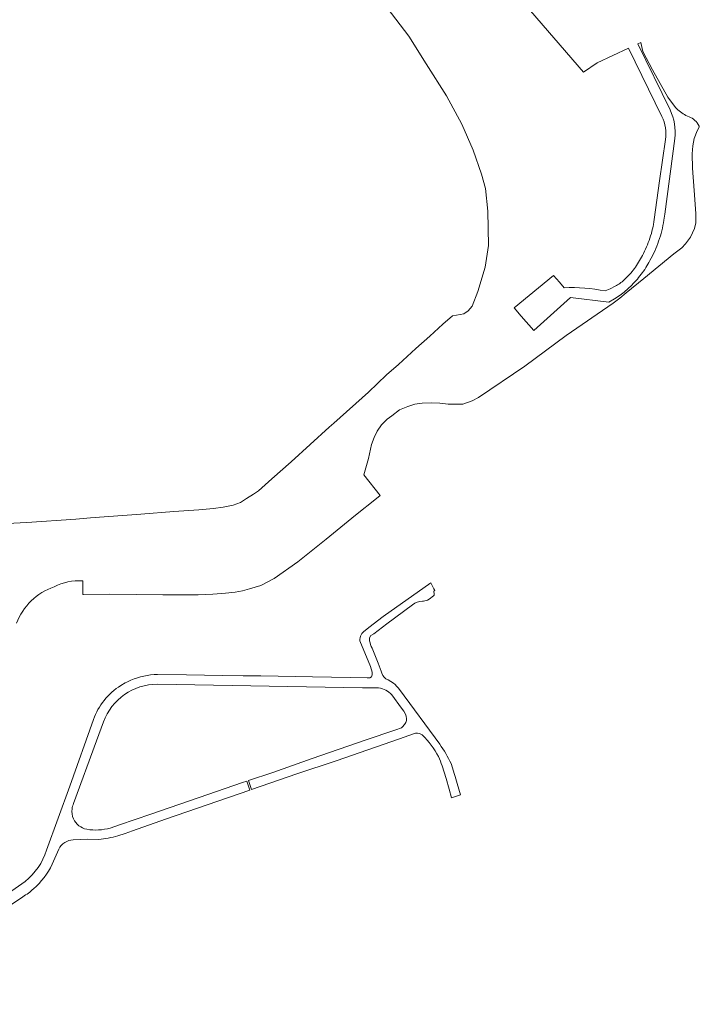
# Model space of a CAD drawing. Extents: x 184422 to 188298, y 343471 to 350189.
# Tile 512 of 513: x 187876 to 188141, y 349407 to 349790. Entities that reach past the tile are written whole.
import ezdxf

# ---------------------------------------------------------------- set-up
doc = ezdxf.new("R2010")
doc.units = 0
doc.layers.add('B-WA-GR-GRAS-GV', color=252, linetype='Continuous', lineweight=13)
doc.layers.add('B-WA-VH-VERHARDING_GESLOTEN-GV', color=252, linetype='Continuous', lineweight=18)

msp = doc.modelspace()

# ---------------------------------------------------------------- linework, layer by layer
at = {"layer": 'B-WA-GR-GRAS-GV', "flags": 128}
for points in [[(188126.156, 349752.584), (188113.208, 349779.127), (188100.983, 349773.468), (188095.631, 349769.795), (188042.847, 349831.12)], [(188126.156, 349752.584), (188113.208, 349779.127), (188100.983, 349773.468), (188095.631, 349769.795), (188042.847, 349831.12)], [(188126.156, 349752.584), (188113.208, 349779.127), (188100.983, 349773.468), (188095.631, 349769.795), (188042.847, 349831.12)], [(188019.29, 349794.817), (188027.639, 349783.868), (188034.48, 349773.029), (188042.291, 349760.592), (188048.255, 349749.493), (188052.751, 349739.36), (188056.009, 349730.019), (188057.546, 349724.456), (188058.436, 349715.645), (188058.675, 349702.302), (188057.355, 349693.814), (188054.572, 349684.357), (188052.268, 349678.706), (188050.717, 349676.787), (188049.03, 349675.742), (188044.767, 349674.89), (188044.606, 349674.858), (188040.859, 349671.632), (188035.804, 349666.962), (188030.397, 349662.209), (188023.674, 349655.966), (188019.028, 349651.868), (188011.918, 349645.127), (187998.448, 349633.156), (187996.704, 349631.563), (187981.828, 349617.984), (187974.377, 349611.477), (187969.111, 349606.794), (187967.248, 349605.392), (187964.548, 349603.762), (187962.119, 349602.224), (187959.347, 349601.176), (187955.437, 349600.346), (187951.662, 349599.896), (187945.892, 349599.36), (187936.234, 349598.668), (187923.309, 349597.684), (187903.787, 349596.249), (187898.117, 349595.655), (187879.036, 349594.402), (187866.092, 349593.751)], [(188019.29, 349794.817), (188027.639, 349783.868), (188034.48, 349773.029), (188042.291, 349760.592), (188048.255, 349749.493), (188052.751, 349739.36), (188056.009, 349730.019), (188057.546, 349724.456), (188058.436, 349715.645), (188058.675, 349702.302), (188057.355, 349693.814), (188054.572, 349684.357), (188052.268, 349678.706), (188050.717, 349676.787), (188049.03, 349675.742), (188044.767, 349674.89), (188044.606, 349674.858), (188040.859, 349671.632), (188035.804, 349666.962), (188030.397, 349662.209), (188023.674, 349655.966), (188019.028, 349651.868), (188011.918, 349645.127), (187998.448, 349633.156), (187996.704, 349631.563), (187981.828, 349617.984), (187974.377, 349611.477), (187969.111, 349606.794), (187967.248, 349605.392), (187964.548, 349603.762), (187962.119, 349602.224), (187959.347, 349601.176), (187955.437, 349600.346), (187951.662, 349599.896), (187945.892, 349599.36), (187936.234, 349598.668), (187923.309, 349597.684), (187903.787, 349596.249), (187898.117, 349595.655), (187879.036, 349594.402), (187866.092, 349593.751)], [(188019.29, 349794.817), (188027.639, 349783.868), (188034.48, 349773.029), (188042.291, 349760.592), (188048.255, 349749.493), (188052.751, 349739.36), (188056.009, 349730.019), (188057.546, 349724.456), (188058.436, 349715.645), (188058.675, 349702.302), (188057.355, 349693.814), (188054.572, 349684.357), (188052.268, 349678.706), (188050.717, 349676.787), (188049.03, 349675.742), (188044.767, 349674.89), (188044.606, 349674.858), (188040.859, 349671.632), (188035.804, 349666.962), (188030.397, 349662.209), (188023.674, 349655.966), (188019.028, 349651.868), (188011.918, 349645.127), (187998.448, 349633.156), (187996.704, 349631.563), (187981.828, 349617.984), (187974.377, 349611.477), (187969.111, 349606.794), (187967.248, 349605.392), (187964.548, 349603.762), (187962.119, 349602.224), (187959.347, 349601.176), (187955.437, 349600.346), (187951.662, 349599.896), (187945.892, 349599.36), (187936.234, 349598.668), (187923.309, 349597.684), (187903.787, 349596.249), (187898.117, 349595.655), (187879.036, 349594.402), (187866.092, 349593.751)], [(188131.504, 349756.05), (188128.475, 349760.095), (188122.471, 349770.676), (188118.801, 349777.862), (188117.92, 349781.308), (188116.786, 349780.783), (188129.362, 349755.07)], [(188131.504, 349756.05), (188128.475, 349760.095), (188122.471, 349770.676), (188118.801, 349777.862), (188117.92, 349781.308), (188116.786, 349780.783), (188129.362, 349755.07)], [(188131.504, 349756.05), (188128.475, 349760.095), (188122.471, 349770.676), (188118.801, 349777.862), (188117.92, 349781.308), (188116.786, 349780.783), (188129.362, 349755.07)], [(187900.726, 349571.652), (187900.762, 349568.171), (187900.809, 349566.364), (187901.008, 349566.366), (187911.112, 349566.452), (187931.938, 349566.305), (187939.431, 349566.188), (187945.719, 349566.286), (187951.361, 349566.537), (187956.339, 349566.905), (187960.073, 349567.262), (187962.993, 349567.867), (187965.617, 349568.548), (187970.13, 349569.942), (187975.224, 349572.602), (187984.436, 349579.083), (187995.448, 349587.914), (188006.873, 349597.268), (188015.076, 349603.788), (188016.487, 349604.871), (188010.188, 349613.01), (188011.946, 349619.282), (188013.145, 349624.78), (188014.163, 349627.508), (188015.373, 349630.025), (188017.062, 349632.484), (188019.238, 349634.602), (188021.024, 349636.007), (188024.076, 349638.236), (188027.263, 349639.6), (188030.068, 349640.502), (188032.89, 349640.953), (188036.444, 349641.019), (188039.734, 349640.864), (188042.971, 349640.532), (188048.649, 349640.565), (188052.29, 349641.738), (188054.853, 349643.058), (188072.855, 349655.248), (188088.92, 349667.244), (188107.179, 349679.87), (188109.806, 349681.805), (188112.256, 349683.817), (188119.098, 349689.437), (188130.864, 349699.103), (188133.881, 349701.343), (188135.341, 349703), (188137.288, 349705.579), (188138.862, 349708.902), (188139.361, 349711.169), (188139.39, 349714.711), (188138.713, 349723.678), (188138.054, 349732.406), (188137.964, 349737.965), (188138.156, 349741.097), (188138.768, 349743.969), (188139.846, 349746.893), (188140.715, 349748.372)], [(187900.726, 349571.652), (187900.762, 349568.171), (187900.809, 349566.364), (187901.008, 349566.366), (187911.112, 349566.452), (187931.938, 349566.305), (187939.431, 349566.188), (187945.719, 349566.286), (187951.361, 349566.537), (187956.339, 349566.905), (187960.073, 349567.262), (187962.993, 349567.867), (187965.617, 349568.548), (187970.13, 349569.942), (187975.224, 349572.602), (187984.436, 349579.083), (187995.448, 349587.914), (188006.873, 349597.268), (188015.076, 349603.788), (188016.487, 349604.871), (188010.188, 349613.01), (188011.946, 349619.282), (188013.145, 349624.78), (188014.163, 349627.508), (188015.373, 349630.025), (188017.062, 349632.484), (188019.238, 349634.602), (188021.024, 349636.007), (188024.076, 349638.236), (188027.263, 349639.6), (188030.068, 349640.502), (188032.89, 349640.953), (188036.444, 349641.019), (188039.734, 349640.864), (188042.971, 349640.532), (188048.649, 349640.565), (188052.29, 349641.738), (188054.853, 349643.058), (188072.855, 349655.248), (188088.92, 349667.244), (188107.179, 349679.87), (188109.806, 349681.805), (188112.256, 349683.817), (188119.098, 349689.437), (188130.864, 349699.103), (188133.881, 349701.343), (188135.341, 349703), (188137.288, 349705.579), (188138.862, 349708.902), (188139.361, 349711.169), (188139.39, 349714.711), (188138.713, 349723.678), (188138.054, 349732.406), (188137.964, 349737.965), (188138.156, 349741.097), (188138.768, 349743.969), (188139.846, 349746.893), (188140.715, 349748.372)], [(187900.726, 349571.652), (187900.762, 349568.171), (187900.809, 349566.364), (187901.008, 349566.366), (187911.112, 349566.452), (187931.938, 349566.305), (187939.431, 349566.188), (187945.719, 349566.286), (187951.361, 349566.537), (187956.339, 349566.905), (187960.073, 349567.262), (187962.993, 349567.867), (187965.617, 349568.548), (187970.13, 349569.942), (187975.224, 349572.602), (187984.436, 349579.083), (187995.448, 349587.914), (188006.873, 349597.268), (188015.076, 349603.788), (188016.487, 349604.871), (188010.188, 349613.01), (188011.946, 349619.282), (188013.145, 349624.78), (188014.163, 349627.508), (188015.373, 349630.025), (188017.062, 349632.484), (188019.238, 349634.602), (188021.024, 349636.007), (188024.076, 349638.236), (188027.263, 349639.6), (188030.068, 349640.502), (188032.89, 349640.953), (188036.444, 349641.019), (188039.734, 349640.864), (188042.971, 349640.532), (188048.649, 349640.565), (188052.29, 349641.738), (188054.853, 349643.058), (188072.855, 349655.248), (188088.92, 349667.244), (188107.179, 349679.87), (188109.806, 349681.805), (188112.256, 349683.817), (188119.098, 349689.437), (188130.864, 349699.103), (188133.881, 349701.343), (188135.341, 349703), (188137.288, 349705.579), (188138.862, 349708.902), (188139.361, 349711.169), (188139.39, 349714.711), (188138.713, 349723.678), (188138.054, 349732.406), (188137.964, 349737.965), (188138.156, 349741.097), (188138.768, 349743.969), (188139.846, 349746.893), (188140.715, 349748.372)], [(188140.726, 349748.709), (188139.931, 349750.11)], [(188140.726, 349748.709), (188139.931, 349750.11)], [(188140.726, 349748.709), (188139.931, 349750.11)], [(188131.178, 349743.997), (188127.349, 349714.563), (188126.965, 349712.098)], [(188131.178, 349743.997), (188127.349, 349714.563), (188126.965, 349712.098)], [(188131.178, 349743.997), (188127.349, 349714.563), (188126.965, 349712.098)], [(188123.225, 349712.364), (188125.283, 349727.464), (188127.58, 349743.522)], [(188123.225, 349712.364), (188125.283, 349727.464), (188127.58, 349743.522)], [(188123.225, 349712.364), (188125.283, 349727.464), (188127.58, 349743.522)], [(188109.905, 349683.003), (188107.728, 349681.561), (188105.463, 349680.262), (188090.541, 349682.014), (188076.312, 349669.203), (188071.346, 349674.734), (188068.637, 349677.979), (188083.924, 349690.643), (188086.292, 349687.97), (188088.072, 349685.87)], [(188109.905, 349683.003), (188107.728, 349681.561), (188105.463, 349680.262), (188090.541, 349682.014), (188076.312, 349669.203), (188071.346, 349674.734), (188068.637, 349677.979), (188083.924, 349690.643), (188086.292, 349687.97), (188088.072, 349685.87)], [(188109.905, 349683.003), (188107.728, 349681.561), (188105.463, 349680.262), (188090.541, 349682.014), (188076.312, 349669.203), (188071.346, 349674.734), (188068.637, 349677.979), (188083.924, 349690.643), (188086.292, 349687.97), (188088.072, 349685.87)], [(188104.087, 349684.592), (188106.072, 349685.419), (188107.989, 349686.395)], [(188104.087, 349684.592), (188106.072, 349685.419), (188107.989, 349686.395)], [(188104.087, 349684.592), (188106.072, 349685.419), (188107.989, 349686.395)]]:
    msp.add_lwpolyline(points, dxfattribs=at)
at = {"layer": 'B-WA-GR-GRAS-GV'}
for points in [[(188135.534, 349752.95, -0.0924572), (188131.504, 349756.05)], [(188135.534, 349752.95, -0.0924572), (188131.504, 349756.05)], [(188135.534, 349752.95, -0.0924572), (188131.504, 349756.05)], [(188127.58, 349743.522, 0.1500822), (188126.156, 349752.584)], [(188127.58, 349743.522, 0.1500822), (188126.156, 349752.584)], [(188127.58, 349743.522, 0.1500822), (188126.156, 349752.584)], [(188129.362, 349755.07, -0.1472002), (188131.178, 349743.997)], [(188129.362, 349755.07, -0.1472002), (188131.178, 349743.997)], [(188129.362, 349755.07, -0.1472002), (188131.178, 349743.997)], [(188139.931, 349750.11, 0.1336276), (188135.534, 349752.95)], [(188139.931, 349750.11, 0.1336276), (188135.534, 349752.95)], [(188139.931, 349750.11, 0.1336276), (188135.534, 349752.95)], [(188140.715, 349748.372, 0.0086031), (188140.726, 349748.709)], [(188140.715, 349748.372, 0.0086031), (188140.726, 349748.709)], [(188140.715, 349748.372, 0.0086031), (188140.726, 349748.709)], [(188121.505, 349705.173, 0.0470081), (188123.225, 349712.364)], [(188121.505, 349705.173, 0.0470081), (188123.225, 349712.364)], [(188121.505, 349705.173, 0.0470081), (188123.225, 349712.364)], [(188126.965, 349712.098, -0.0475175), (188124.907, 349704.021)], [(188126.965, 349712.098, -0.0475175), (188124.907, 349704.021)], [(188126.965, 349712.098, -0.0475175), (188124.907, 349704.021)], [(188118.593, 349698.377, 0.0382894), (188121.505, 349705.173)], [(188118.593, 349698.377, 0.0382894), (188121.505, 349705.173)], [(188118.593, 349698.377, 0.0382894), (188121.505, 349705.173)], [(188124.907, 349704.021, -0.0365244), (188121.527, 349696.403)], [(188124.907, 349704.021, -0.0365244), (188121.527, 349696.403)], [(188124.907, 349704.021, -0.0365244), (188121.527, 349696.403)], [(188115.475, 349693.309, 0.0351654), (188118.593, 349698.377)], [(188115.475, 349693.309, 0.0351654), (188118.593, 349698.377)], [(188115.475, 349693.309, 0.0351654), (188118.593, 349698.377)], [(188121.527, 349696.403, -0.0404719), (188118.106, 349691.082)], [(188121.527, 349696.403, -0.0404719), (188118.106, 349691.082)], [(188121.527, 349696.403, -0.0404719), (188118.106, 349691.082)], [(188111.493, 349688.886, 0.0553155), (188115.475, 349693.309)], [(188111.493, 349688.886, 0.0553155), (188115.475, 349693.309)], [(188111.493, 349688.886, 0.0553155), (188115.475, 349693.309)], [(188118.106, 349691.082, -0.0365071), (188113.913, 349686.345)], [(188118.106, 349691.082, -0.0365071), (188113.913, 349686.345)], [(188118.106, 349691.082, -0.0365071), (188113.913, 349686.345)], [(188107.989, 349686.395, 0.0545385), (188111.493, 349688.886)], [(188107.989, 349686.395, 0.0545385), (188111.493, 349688.886)], [(188107.989, 349686.395, 0.0545385), (188111.493, 349688.886)], [(188113.913, 349686.345, -0.0394524), (188109.905, 349683.003)], [(188113.913, 349686.345, -0.0394524), (188109.905, 349683.003)], [(188113.913, 349686.345, -0.0394524), (188109.905, 349683.003)], [(188088.072, 349685.87, -0.058819), (188104.087, 349684.592)], [(188088.072, 349685.87, -0.058819), (188104.087, 349684.592)], [(188088.072, 349685.87, -0.058819), (188104.087, 349684.592)], [(187889.574, 349569.371, -0.1392546), (187900.726, 349571.652)], [(187889.574, 349569.371, -0.1392546), (187900.726, 349571.652)], [(187889.574, 349569.371, -0.1392546), (187900.726, 349571.652)], [(187875.003, 349555.166, -0.2239108), (187889.574, 349569.371)], [(187875.003, 349555.166, -0.2239108), (187889.574, 349569.371)], [(187875.003, 349555.166, -0.2239108), (187889.574, 349569.371)]]:
    msp.add_lwpolyline(points, format="xyb", dxfattribs=at)
at = {"layer": 'B-WA-VH-VERHARDING_GESLOTEN-GV', "flags": 128}
for points in [[(188037.41, 349567.232), (188037.367, 349567.629), (188037.815, 349567.988), (188037.411, 349568.614), (188036.253, 349570.96), (188017.731, 349557.872), (188012.119, 349553.551), (188010.646, 349552.356)], [(188037.41, 349567.232), (188037.367, 349567.629), (188037.815, 349567.988), (188037.411, 349568.614), (188036.253, 349570.96), (188017.731, 349557.872), (188012.119, 349553.551), (188010.646, 349552.356)], [(188037.41, 349567.232), (188037.367, 349567.629), (188037.815, 349567.988), (188037.411, 349568.614), (188036.253, 349570.96), (188017.731, 349557.872), (188012.119, 349553.551), (188010.646, 349552.356)], [(188034.906, 349564.168), (188035.604, 349564.591), (188037.279, 349565.801)], [(188034.906, 349564.168), (188035.604, 349564.591), (188037.279, 349565.801)], [(188034.906, 349564.168), (188035.604, 349564.591), (188037.279, 349565.801)], [(188012.379, 349548.338), (188012.36, 349548.524), (188012.384, 349549.498), (188012.931, 349550.366), (188014.037, 349551.063), (188019.145, 349554.937), (188029.103, 349562.406)], [(188012.379, 349548.338), (188012.36, 349548.524), (188012.384, 349549.498), (188012.931, 349550.366), (188014.037, 349551.063), (188019.145, 349554.937), (188029.103, 349562.406)], [(188012.379, 349548.338), (188012.36, 349548.524), (188012.384, 349549.498), (188012.931, 349550.366), (188014.037, 349551.063), (188019.145, 349554.937), (188029.103, 349562.406)], [(188008.567, 349548.337), (188012.708, 349538.396), (188013.393, 349536.142), (188013.44, 349535.133), (188013.136, 349534.292), (188012.44, 349533.88), (188011.4, 349533.88), (188004.983, 349534.029), (187990.242, 349534.285), (187970.045, 349534.646), (187963.255, 349534.668), (187955.151, 349534.859), (187941.093, 349535.103), (187929.817, 349535.249)], [(188008.567, 349548.337), (188012.708, 349538.396), (188013.393, 349536.142), (188013.44, 349535.133), (188013.136, 349534.292), (188012.44, 349533.88), (188011.4, 349533.88), (188004.983, 349534.029), (187990.242, 349534.285), (187970.045, 349534.646), (187963.255, 349534.668), (187955.151, 349534.859), (187941.093, 349535.103), (187929.817, 349535.249)], [(188008.567, 349548.337), (188012.708, 349538.396), (188013.393, 349536.142), (188013.44, 349535.133), (188013.136, 349534.292), (188012.44, 349533.88), (188011.4, 349533.88), (188004.983, 349534.029), (187990.242, 349534.285), (187970.045, 349534.646), (187963.255, 349534.668), (187955.151, 349534.859), (187941.093, 349535.103), (187929.817, 349535.249)], [(188017.183, 349535.787), (188016.855, 349536.578), (188015.675, 349539.612), (188013.371, 349545.435)], [(188017.183, 349535.787), (188016.855, 349536.578), (188015.675, 349539.612), (188013.371, 349545.435)], [(188017.183, 349535.787), (188016.855, 349536.578), (188015.675, 349539.612), (188013.371, 349545.435)], [(188021.643, 349531.844), (188019.61, 349533.084)], [(188021.643, 349531.844), (188019.61, 349533.084)], [(188021.643, 349531.844), (188019.61, 349533.084)], [(187917.321, 349531.946), (187915.535, 349530.954)], [(187917.321, 349531.946), (187915.535, 349530.954)], [(187917.321, 349531.946), (187915.535, 349530.954)], [(187929.825, 349531.434), (187929.834, 349531.434), (188009.638, 349530.046), (188015.916, 349530.061)], [(187929.825, 349531.434), (187929.834, 349531.434), (188009.638, 349530.046), (188015.916, 349530.061)], [(187929.825, 349531.434), (187929.834, 349531.434), (188009.638, 349530.046), (188015.916, 349530.061)], [(188039.71, 349508.135), (188023.998, 349529.319)], [(188039.71, 349508.135), (188023.998, 349529.319)], [(188039.71, 349508.135), (188023.998, 349529.319)], [(188021.037, 349527.26), (188024.85, 349522.136), (188025.702, 349520.899), (188026.447, 349519.536)], [(188021.037, 349527.26), (188024.85, 349522.136), (188025.702, 349520.899), (188026.447, 349519.536)], [(188021.037, 349527.26), (188024.85, 349522.136), (188025.702, 349520.899), (188026.447, 349519.536)], [(187904.926, 349517.669), (187895.708, 349491.732), (187886.61, 349466.809)], [(187904.926, 349517.669), (187895.708, 349491.732), (187886.61, 349466.809)], [(187904.926, 349517.669), (187895.708, 349491.732), (187886.61, 349466.809)], [(187897.198, 349485.019), (187906.05, 349509.418), (187908.794, 349516.741)], [(187897.198, 349485.019), (187906.05, 349509.418), (187908.794, 349516.741)], [(187897.198, 349485.019), (187906.05, 349509.418), (187908.794, 349516.741)], [(188026.473, 349516.569), (188025.992, 349515.736), (188025.24, 349514.787), (188024.834, 349514.495), (188022.616, 349513.649), (188010.684, 349509.68), (187990.056, 349502.544), (187974.72, 349497.096), (187965.244, 349493.876), (187966.439, 349490.424), (187984.115, 349496.539), (187984.121, 349496.542), (187999.335, 349501.642), (188024.094, 349510.232), (188029.536, 349512.139)], [(188026.473, 349516.569), (188025.992, 349515.736), (188025.24, 349514.787), (188024.834, 349514.495), (188022.616, 349513.649), (188010.684, 349509.68), (187990.056, 349502.544), (187974.72, 349497.096), (187965.244, 349493.876), (187966.439, 349490.424), (187984.115, 349496.539), (187984.121, 349496.542), (187999.335, 349501.642), (188024.094, 349510.232), (188029.536, 349512.139)], [(188026.473, 349516.569), (188025.992, 349515.736), (188025.24, 349514.787), (188024.834, 349514.495), (188022.616, 349513.649), (188010.684, 349509.68), (187990.056, 349502.544), (187974.72, 349497.096), (187965.244, 349493.876), (187966.439, 349490.424), (187984.115, 349496.539), (187984.121, 349496.542), (187999.335, 349501.642), (188024.094, 349510.232), (188029.536, 349512.139)], [(188040.596, 349499.673), (188042.181, 349494.718), (188043.341, 349490.577), (188044.32, 349487.19), (188047.788, 349488.295), (188046.502, 349492.753), (188045.683, 349495.556), (188045.504, 349496.292), (188044.117, 349500.509)], [(188040.596, 349499.673), (188042.181, 349494.718), (188043.341, 349490.577), (188044.32, 349487.19), (188047.788, 349488.295), (188046.502, 349492.753), (188045.683, 349495.556), (188045.504, 349496.292), (188044.117, 349500.509)], [(188040.596, 349499.673), (188042.181, 349494.718), (188043.341, 349490.577), (188044.32, 349487.19), (188047.788, 349488.295), (188046.502, 349492.753), (188045.683, 349495.556), (188045.504, 349496.292), (188044.117, 349500.509)], [(187914.375, 349472.438), (187914.382, 349472.44), (187917.275, 349473.307), (187920.109, 349474.282), (187932.945, 349478.835), (187965.828, 349490.212), (187964.632, 349493.668), (187962.954, 349493.098), (187949.468, 349488.545), (187927.239, 349480.811), (187915.018, 349476.696), (187911.447, 349475.425)], [(187914.375, 349472.438), (187914.382, 349472.44), (187917.275, 349473.307), (187920.109, 349474.282), (187932.945, 349478.835), (187965.828, 349490.212), (187964.632, 349493.668), (187962.954, 349493.098), (187949.468, 349488.545), (187927.239, 349480.811), (187915.018, 349476.696), (187911.447, 349475.425)], [(187914.375, 349472.438), (187914.382, 349472.44), (187917.275, 349473.307), (187920.109, 349474.282), (187932.945, 349478.835), (187965.828, 349490.212), (187964.632, 349493.668), (187962.954, 349493.098), (187949.468, 349488.545), (187927.239, 349480.811), (187915.018, 349476.696), (187911.447, 349475.425)], [(187897.052, 349470.843), (187902.732, 349471.14), (187906.974, 349470.972)], [(187897.052, 349470.843), (187902.732, 349471.14), (187906.974, 349470.972)], [(187897.052, 349470.843), (187902.732, 349471.14), (187906.974, 349470.972)], [(187888.907, 349461.339), (187891.409, 349467.199)], [(187888.907, 349461.339), (187891.409, 349467.199)], [(187888.907, 349461.339), (187891.409, 349467.199)], [(187878.283, 349454.628), (187874.454, 349451.866), (187867.557, 349447.166), (187854.452, 349438.277), (187839.839, 349428.366), (187834.641, 349424.886), (187833.546, 349424.153), (187831.881, 349423.038), (187813.25, 349410.567)], [(187878.283, 349454.628), (187874.454, 349451.866), (187867.557, 349447.166), (187854.452, 349438.277), (187839.839, 349428.366), (187834.641, 349424.886), (187833.546, 349424.153), (187831.881, 349423.038), (187813.25, 349410.567)], [(187878.283, 349454.628), (187874.454, 349451.866), (187867.557, 349447.166), (187854.452, 349438.277), (187839.839, 349428.366), (187834.641, 349424.886), (187833.546, 349424.153), (187831.881, 349423.038), (187813.25, 349410.567)], [(187815.408, 349406.779), (187831.963, 349417.94), (187839.061, 349422.725), (187839.48, 349422.103), (187842.789, 349417.417), (187844.1, 349418.236), (187840.437, 349423.777), (187841.34, 349424.404), (187857.666, 349435.362), (187862.076, 349438.333), (187877.432, 349448.67)], [(187815.408, 349406.779), (187831.963, 349417.94), (187839.061, 349422.725), (187839.48, 349422.103), (187842.789, 349417.417), (187844.1, 349418.236), (187840.437, 349423.777), (187841.34, 349424.404), (187857.666, 349435.362), (187862.076, 349438.333), (187877.432, 349448.67)], [(187815.408, 349406.779), (187831.963, 349417.94), (187839.061, 349422.725), (187839.48, 349422.103), (187842.789, 349417.417), (187844.1, 349418.236), (187840.437, 349423.777), (187841.34, 349424.404), (187857.666, 349435.362), (187862.076, 349438.333), (187877.432, 349448.67)]]:
    msp.add_lwpolyline(points, dxfattribs=at)
at = {"layer": 'B-WA-VH-VERHARDING_GESLOTEN-GV'}
for points in [[(188037.279, 349565.801, 0.3165321), (188037.41, 349567.232)], [(188037.279, 349565.801, 0.3165321), (188037.41, 349567.232)], [(188037.279, 349565.801, 0.3165321), (188037.41, 349567.232)], [(188029.103, 349562.406, -0.1545712), (188032.939, 349563.727)], [(188029.103, 349562.406, -0.1545712), (188032.939, 349563.727)], [(188029.103, 349562.406, -0.1545712), (188032.939, 349563.727)], [(188032.939, 349563.727, 0.0979752), (188034.906, 349564.168)], [(188032.939, 349563.727, 0.0979752), (188034.906, 349564.168)], [(188032.939, 349563.727, 0.0979752), (188034.906, 349564.168)], [(188010.646, 349552.356, 0.2671895), (188008.567, 349548.337)], [(188010.646, 349552.356, 0.2671895), (188008.567, 349548.337)], [(188010.646, 349552.356, 0.2671895), (188008.567, 349548.337)], [(188013.371, 349545.435, -0.0531368), (188012.379, 349548.338)], [(188013.371, 349545.435, -0.0531368), (188012.379, 349548.338)], [(188013.371, 349545.435, -0.0531368), (188012.379, 349548.338)], [(187919.524, 349533.001, 0.0224827), (187917.321, 349531.946)], [(187919.524, 349533.001, 0.0224827), (187917.321, 349531.946)], [(187919.524, 349533.001, 0.0224827), (187917.321, 349531.946)], [(187929.817, 349535.249, 0.0943092), (187919.524, 349533.001)], [(187929.817, 349535.249, 0.0943092), (187919.524, 349533.001)], [(187929.817, 349535.249, 0.0943092), (187919.524, 349533.001)], [(188019.61, 349533.084, -0.2564535), (188017.183, 349535.787)], [(188019.61, 349533.084, -0.2564535), (188017.183, 349535.787)], [(188019.61, 349533.084, -0.2564535), (188017.183, 349535.787)], [(187908.794, 349516.741, -0.3124557), (187929.825, 349531.434)], [(187908.794, 349516.741, -0.3124557), (187929.825, 349531.434)], [(187908.794, 349516.741, -0.3124557), (187929.825, 349531.434)], [(187915.535, 349530.954, 0.0840458), (187909.043, 349525.144)], [(187915.535, 349530.954, 0.0840458), (187909.043, 349525.144)], [(187915.535, 349530.954, 0.0840458), (187909.043, 349525.144)], [(188015.916, 349530.061, -0.1724959), (188021.037, 349527.26)], [(188015.916, 349530.061, -0.1724959), (188021.037, 349527.26)], [(188015.916, 349530.061, -0.1724959), (188021.037, 349527.26)], [(188023.998, 349529.319, 0.0847741), (188021.643, 349531.844)], [(188023.998, 349529.319, 0.0847741), (188021.643, 349531.844)], [(188023.998, 349529.319, 0.0847741), (188021.643, 349531.844)], [(187909.043, 349525.144, 0.0818119), (187904.926, 349517.669)], [(187909.043, 349525.144, 0.0818119), (187904.926, 349517.669)], [(187909.043, 349525.144, 0.0818119), (187904.926, 349517.669)], [(188026.447, 349519.536, -0.2189277), (188026.473, 349516.569)], [(188026.447, 349519.536, -0.2189277), (188026.473, 349516.569)], [(188026.447, 349519.536, -0.2189277), (188026.473, 349516.569)], [(188029.536, 349512.139, -0.2013332), (188032.621, 349511.898)], [(188029.536, 349512.139, -0.2013332), (188032.621, 349511.898)], [(188029.536, 349512.139, -0.2013332), (188032.621, 349511.898)], [(188032.621, 349511.898, -0.0363671), (188032.974, 349511.599)], [(188032.621, 349511.898, -0.0363671), (188032.974, 349511.599)], [(188032.621, 349511.898, -0.0363671), (188032.974, 349511.599)], [(188032.974, 349511.599, -0.0793138), (188039.185, 349503.242)], [(188032.974, 349511.599, -0.0793138), (188039.185, 349503.242)], [(188032.974, 349511.599, -0.0793138), (188039.185, 349503.242)], [(188044.117, 349500.509, 0.0369848), (188039.71, 349508.135)], [(188044.117, 349500.509, 0.0369848), (188039.71, 349508.135)], [(188044.117, 349500.509, 0.0369848), (188039.71, 349508.135)], [(188039.185, 349503.242, -0.0486497), (188040.596, 349499.673)], [(188039.185, 349503.242, -0.0486497), (188040.596, 349499.673)], [(188039.185, 349503.242, -0.0486497), (188040.596, 349499.673)], [(187897.165, 349478.993, -0.1357353), (187896.579, 349482.906)], [(187897.165, 349478.993, -0.1357353), (187896.579, 349482.906)], [(187897.165, 349478.993, -0.1357353), (187896.579, 349482.906)], [(187896.579, 349482.906, -0.0770457), (187897.198, 349485.019)], [(187896.579, 349482.906, -0.0770457), (187897.198, 349485.019)], [(187896.579, 349482.906, -0.0770457), (187897.198, 349485.019)], [(187902.34, 349474.923, -0.2429767), (187897.165, 349478.993)], [(187902.34, 349474.923, -0.2429767), (187897.165, 349478.993)], [(187902.34, 349474.923, -0.2429767), (187897.165, 349478.993)], [(187911.447, 349475.425, -0.1077015), (187902.34, 349474.923)], [(187911.447, 349475.425, -0.1077015), (187902.34, 349474.923)], [(187911.447, 349475.425, -0.1077015), (187902.34, 349474.923)], [(187906.974, 349470.972, 0.0526527), (187914.375, 349472.438)], [(187906.974, 349470.972, 0.0526527), (187914.375, 349472.438)], [(187906.974, 349470.972, 0.0526527), (187914.375, 349472.438)], [(187891.409, 349467.199, -0.2703855), (187897.052, 349470.843)], [(187891.409, 349467.199, -0.2703855), (187897.052, 349470.843)], [(187891.409, 349467.199, -0.2703855), (187897.052, 349470.843)], [(187886.61, 349466.809, -0.1557945), (187878.283, 349454.628)], [(187886.61, 349466.809, -0.1557945), (187878.283, 349454.628)], [(187886.61, 349466.809, -0.1557945), (187878.283, 349454.628)], [(187881.578, 349451.743, 0.0964499), (187888.907, 349461.339)], [(187881.578, 349451.743, 0.0964499), (187888.907, 349461.339)], [(187881.578, 349451.743, 0.0964499), (187888.907, 349461.339)], [(187877.432, 349448.67, 0.0515505), (187881.578, 349451.743)], [(187877.432, 349448.67, 0.0515505), (187881.578, 349451.743)], [(187877.432, 349448.67, 0.0515505), (187881.578, 349451.743)]]:
    msp.add_lwpolyline(points, format="xyb", dxfattribs=at)

doc.saveas('drawing.dxf')
